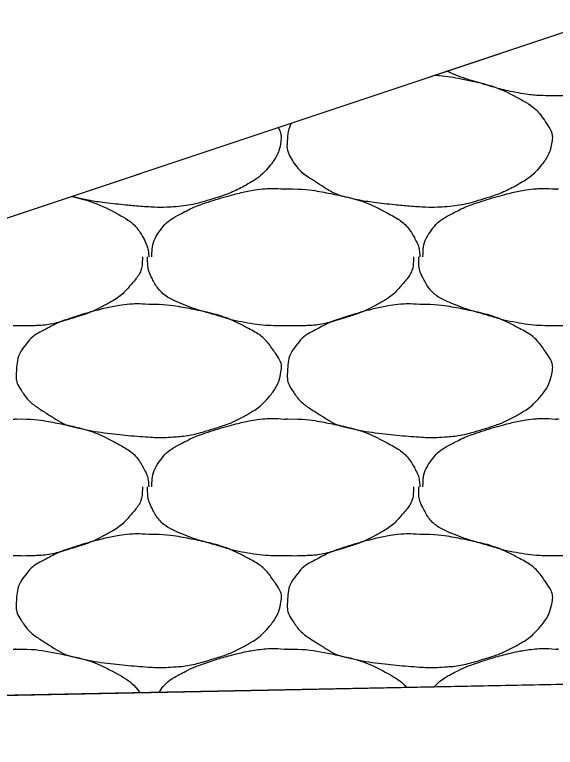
# Model space of a CAD drawing. Extents: x 1373719 to 1374161, y 379835 to 380167.
# Drawn here: x 1373941.305 to 1373942.224, y 379973.749 to 379974.993 of the extents above; entities that cross this region are included whole.
import ezdxf

# ---------------------------------------------------------------- set-up
doc = ezdxf.new("R2010")
doc.units = 0
doc.layers.add('Aggregate Base Course', color=7, linetype='Continuous')
doc.layers.add('SIGNATURE', color=7, linetype='Continuous')

msp = doc.modelspace()

# ---------------------------------------------------------------- linework, layer by layer
for p, q in [((1373933.8548, 379972.1686), (1373945.8548, 379976.1686)), ((1373965.3548, 379974.3183), (1373938.7049, 379973.7853))]:
    msp.add_line(p, q)
at = {"layer": 'Aggregate Base Course'}
for points, degree in [([(1373942.4436, 379974.9724), (1373942.4437, 379974.9706), (1373942.4437, 379974.9688), (1373942.4436, 379974.967), (1373942.4429, 379974.9487), (1373942.4314, 379974.9329), (1373942.4184, 379974.9184), (1373942.4102, 379974.9092), (1373942.4016, 379974.9026), (1373942.3914, 379974.8968), (1373942.3733, 379974.8865), (1373942.3554, 379974.8778), (1373942.3356, 379974.8716), (1373942.3101, 379974.8635), (1373942.2846, 379974.8564), (1373942.2582, 379974.8554), (1373942.2468, 379974.8549), (1373942.2354, 379974.8549), (1373942.224, 379974.8554)], 3), ([(1373942.224, 379974.8554), (1373942.2216, 379974.8554), (1373942.2192, 379974.8554), (1373942.1969, 379974.8554), (1373942.1771, 379974.8572), (1373942.1364, 379974.8645), (1373942.1163, 379974.871), (1373942.0782, 379974.8819), (1373942.0611, 379974.8876), (1373942.0426, 379974.8956), (1373942.0412, 379974.8962), (1373942.0398, 379974.8969)], 3), ([(1373942.0202, 379974.8904), (1373942.0377, 379974.8889), (1373942.0553, 379974.8859), (1373942.105, 379974.8758), (1373942.1347, 379974.866), (1373942.1845, 379974.8393), (1373942.1982, 379974.8248), (1373942.2171, 379974.7964), (1373942.2202, 379974.7866), (1373942.2156, 379974.7611), (1373942.2068, 379974.7443), (1373942.185, 379974.72), (1373942.1766, 379974.7136), (1373942.1483, 379974.6975), (1373942.1304, 379974.6888), (1373942.0851, 379974.6745), (1373942.0595, 379974.668), (1373942.02, 379974.6655), (1373942.0068, 379974.6655), (1373941.9738, 379974.6677), (1373941.954, 379974.6696), (1373941.9124, 379974.6742), (1373941.8909, 379974.6776), (1373941.8518, 379974.6867), (1373941.8366, 379974.6961), (1373941.8029, 379974.7172), (1373941.7884, 379974.7281), (1373941.7693, 379974.7573), (1373941.768, 379974.7679), (1373941.7692, 379974.7883), (1373941.7709, 379974.7987), (1373941.7756, 379974.8088)], 3), ([(1373941.7529, 379974.8013), (1373941.7571, 379974.7937), (1373941.7591, 379974.7854), (1373941.7548, 379974.7611), (1373941.746, 379974.7443), (1373941.7242, 379974.72), (1373941.7158, 379974.7136), (1373941.6875, 379974.6975), (1373941.6696, 379974.6888), (1373941.6243, 379974.6745), (1373941.5987, 379974.668), (1373941.5592, 379974.6655), (1373941.546, 379974.6655), (1373941.513, 379974.6677), (1373941.4932, 379974.6696), (1373941.4516, 379974.6742), (1373941.4301, 379974.6776), (1373941.4064, 379974.6831), (1373941.4042, 379974.6837), (1373941.4021, 379974.6843)], 3), ([(1373941.5382, 379974.5818), (1373941.5382, 379974.5824), (1373941.5382, 379974.583), (1373941.5382, 379974.5836), (1373941.5385, 379974.5987), (1373941.5428, 379974.6133), (1373941.5526, 379974.6268), (1373941.5625, 379974.6404), (1373941.5748, 379974.6484), (1373941.5886, 379974.6556), (1373941.6004, 379974.6617), (1373941.6121, 379974.6675), (1373941.6246, 379974.6718), (1373941.6425, 379974.6778), (1373941.6603, 379974.6832), (1373941.6786, 379974.688), (1373941.6899, 379974.6909), (1373941.7012, 379974.6934), (1373941.7128, 379974.6952), (1373941.7295, 379974.6978), (1373941.7465, 379974.6984), (1373941.7632, 379974.697)], 3), ([(1373941.7632, 379974.697), (1373941.765, 379974.6969), (1373941.7668, 379974.6971), (1373941.7686, 379974.697)], 2), ([(1373941.7686, 379974.697), (1373941.795, 379974.6973), (1373941.8214, 379974.6934), (1373941.8478, 379974.688), (1373941.88, 379974.6814), (1373941.9097, 379974.6716), (1373941.9396, 379974.6556), (1373941.9595, 379974.6449), (1373941.9754, 379974.631), (1373941.9864, 379974.6106), (1373941.9911, 379974.6018), (1373941.9929, 379974.5929), (1373941.9936, 379974.5836), (1373941.9937, 379974.583), (1373941.9937, 379974.5824), (1373941.9936, 379974.5818)], 3), ([(1373941.999, 379974.5818), (1373941.999, 379974.5824), (1373941.999, 379974.583), (1373941.999, 379974.5836), (1373941.9993, 379974.5987), (1373942.0036, 379974.6133), (1373942.0134, 379974.6268), (1373942.0233, 379974.6404), (1373942.0356, 379974.6484), (1373942.0494, 379974.6556), (1373942.0612, 379974.6617), (1373942.0729, 379974.6675), (1373942.0854, 379974.6718), (1373942.1033, 379974.6778), (1373942.1211, 379974.6832), (1373942.1394, 379974.688), (1373942.1507, 379974.6909), (1373942.162, 379974.6934), (1373942.1736, 379974.6952), (1373942.1903, 379974.6978), (1373942.2073, 379974.6984), (1373942.224, 379974.697)], 3), ([(1373942.224, 379974.697), (1373942.2258, 379974.6969), (1373942.2276, 379974.6971), (1373942.2294, 379974.697)], 2), ([(1373941.4025, 379974.6845), (1373941.4289, 379974.678), (1373941.4538, 379974.669), (1373941.4987, 379974.6449), (1373941.5146, 379974.631), (1373941.5303, 379974.6018), (1373941.5321, 379974.5929), (1373941.5329, 379974.583), (1373941.5329, 379974.5824), (1373941.5328, 379974.5818)], 3), ([(1373941.522, 379974.5818), (1373941.5221, 379974.58), (1373941.5221, 379974.5782), (1373941.522, 379974.5764), (1373941.5213, 379974.5581), (1373941.5098, 379974.5423), (1373941.4968, 379974.5278), (1373941.4886, 379974.5186), (1373941.48, 379974.512), (1373941.4698, 379974.5062), (1373941.4517, 379974.4959), (1373941.4338, 379974.4872), (1373941.414, 379974.481), (1373941.3885, 379974.4729), (1373941.363, 379974.4658), (1373941.3366, 379974.4648), (1373941.3252, 379974.4643), (1373941.3138, 379974.4643), (1373941.3024, 379974.4648)], 3), ([(1373941.7632, 379974.4648), (1373941.7608, 379974.4648), (1373941.7584, 379974.4648), (1373941.756, 379974.4648), (1373941.7361, 379974.4648), (1373941.7163, 379974.4666), (1373941.6966, 379974.4702), (1373941.6756, 379974.4739), (1373941.6555, 379974.4804), (1373941.6351, 379974.4862), (1373941.6174, 379974.4913), (1373941.6003, 379974.497), (1373941.5832, 379974.5044), (1373941.5642, 379974.5126), (1373941.5483, 379974.5264), (1373941.5382, 379974.5458), (1373941.533, 379974.5558), (1373941.531, 379974.5659), (1373941.531, 379974.5764), (1373941.531, 379974.5782), (1373941.531, 379974.58), (1373941.531, 379974.5818)], 3), ([(1373941.9828, 379974.5818), (1373941.9829, 379974.58), (1373941.9829, 379974.5782), (1373941.9828, 379974.5764), (1373941.9821, 379974.5581), (1373941.9706, 379974.5423), (1373941.9576, 379974.5278), (1373941.9494, 379974.5186), (1373941.9408, 379974.512), (1373941.9306, 379974.5062), (1373941.9125, 379974.4959), (1373941.8946, 379974.4872), (1373941.8748, 379974.481), (1373941.8493, 379974.4729), (1373941.8238, 379974.4658), (1373941.7974, 379974.4648), (1373941.786, 379974.4643), (1373941.7746, 379974.4643), (1373941.7632, 379974.4648)], 3), ([(1373942.224, 379974.4648), (1373942.2216, 379974.4648), (1373942.2192, 379974.4648), (1373942.2168, 379974.4648), (1373942.1969, 379974.4648), (1373942.1771, 379974.4666), (1373942.1574, 379974.4702), (1373942.1364, 379974.4739), (1373942.1163, 379974.4804), (1373942.0959, 379974.4862), (1373942.0782, 379974.4913), (1373942.0611, 379974.497), (1373942.044, 379974.5044), (1373942.025, 379974.5126), (1373942.0091, 379974.5264), (1373941.999, 379974.5458), (1373941.9938, 379974.5558), (1373941.9918, 379974.5659), (1373941.9918, 379974.5764), (1373941.9918, 379974.5782), (1373941.9918, 379974.58), (1373941.9918, 379974.5818)], 3), ([(1373942.4436, 379974.5818), (1373942.4437, 379974.58), (1373942.4437, 379974.5782), (1373942.4436, 379974.5764), (1373942.4429, 379974.5581), (1373942.4314, 379974.5423), (1373942.4184, 379974.5278), (1373942.4102, 379974.5186), (1373942.4016, 379974.512), (1373942.3914, 379974.5062), (1373942.3733, 379974.4959), (1373942.3554, 379974.4872), (1373942.3356, 379974.481), (1373942.3101, 379974.4729), (1373942.2846, 379974.4658), (1373942.2582, 379974.4648), (1373942.2468, 379974.4643), (1373942.2354, 379974.4643), (1373942.224, 379974.4648)], 3), ([(1373941.5328, 379974.5008), (1373941.5592, 379974.5011), (1373941.5856, 379974.4972), (1373941.612, 379974.4918), (1373941.6442, 379974.4852), (1373941.6739, 379974.4754), (1373941.7038, 379974.4594), (1373941.7237, 379974.4487), (1373941.7374, 379974.4342), (1373941.7506, 379974.4144), (1373941.7563, 379974.4058), (1373941.7594, 379974.396), (1373941.7578, 379974.3874), (1373941.7548, 379974.3705), (1373941.746, 379974.3537), (1373941.7326, 379974.3388), (1373941.7242, 379974.3294), (1373941.7158, 379974.323), (1373941.7056, 379974.3172), (1373941.6875, 379974.3069), (1373941.6696, 379974.2982), (1373941.6498, 379974.292), (1373941.6243, 379974.2839), (1373941.5987, 379974.2774), (1373941.5724, 379974.2758), (1373941.5592, 379974.2749), (1373941.546, 379974.2749), (1373941.5328, 379974.2758), (1373941.513, 379974.2771), (1373941.4932, 379974.279), (1373941.4734, 379974.2812), (1373941.4516, 379974.2836), (1373941.4301, 379974.287), (1373941.4086, 379974.292), (1373941.391, 379974.2961), (1373941.3758, 379974.3055), (1373941.36, 379974.3154), (1373941.3421, 379974.3266), (1373941.3276, 379974.3375), (1373941.315, 379974.3568), (1373941.3085, 379974.3667), (1373941.3072, 379974.3773), (1373941.3078, 379974.3874), (1373941.3086, 379974.402), (1373941.3117, 379974.4167), (1373941.3222, 379974.4306), (1373941.3328, 379974.4446), (1373941.3444, 379974.4522), (1373941.3582, 379974.4594), (1373941.37, 379974.4655), (1373941.3817, 379974.4713), (1373941.3942, 379974.4756), (1373941.4121, 379974.4816), (1373941.4299, 379974.487), (1373941.4482, 379974.4918), (1373941.4595, 379974.4947), (1373941.4708, 379974.4972), (1373941.4824, 379974.499), (1373941.4991, 379974.5016), (1373941.5161, 379974.5022), (1373941.5328, 379974.5008)], 3), ([(1373941.9936, 379974.5008), (1373942.02, 379974.5011), (1373942.0464, 379974.4972), (1373942.0728, 379974.4918), (1373942.105, 379974.4852), (1373942.1347, 379974.4754), (1373942.1646, 379974.4594), (1373942.1845, 379974.4487), (1373942.1982, 379974.4342), (1373942.2114, 379974.4144), (1373942.2171, 379974.4058), (1373942.2202, 379974.396), (1373942.2186, 379974.3874), (1373942.2156, 379974.3705), (1373942.2068, 379974.3537), (1373942.1934, 379974.3388), (1373942.185, 379974.3294), (1373942.1766, 379974.323), (1373942.1664, 379974.3172), (1373942.1483, 379974.3069), (1373942.1304, 379974.2982), (1373942.1106, 379974.292), (1373942.0851, 379974.2839), (1373942.0595, 379974.2774), (1373942.0332, 379974.2758), (1373942.02, 379974.2749), (1373942.0068, 379974.2749), (1373941.9936, 379974.2758), (1373941.9738, 379974.2771), (1373941.954, 379974.279), (1373941.9342, 379974.2812), (1373941.9124, 379974.2836), (1373941.8909, 379974.287), (1373941.8694, 379974.292), (1373941.8518, 379974.2961), (1373941.8366, 379974.3055), (1373941.8208, 379974.3154), (1373941.8029, 379974.3266), (1373941.7884, 379974.3375), (1373941.7758, 379974.3568), (1373941.7693, 379974.3667), (1373941.768, 379974.3773), (1373941.7686, 379974.3874), (1373941.7694, 379974.402), (1373941.7725, 379974.4167), (1373941.783, 379974.4306), (1373941.7936, 379974.4446), (1373941.8052, 379974.4522), (1373941.819, 379974.4594), (1373941.8308, 379974.4655), (1373941.8425, 379974.4713), (1373941.855, 379974.4756), (1373941.8729, 379974.4816), (1373941.8907, 379974.487), (1373941.909, 379974.4918), (1373941.9203, 379974.4947), (1373941.9316, 379974.4972), (1373941.9432, 379974.499), (1373941.9599, 379974.5016), (1373941.9769, 379974.5022), (1373941.9936, 379974.5008)], 3), ([(1373941.3024, 379974.3064), (1373941.3042, 379974.3063), (1373941.306, 379974.3065), (1373941.3078, 379974.3064)], 2), ([(1373941.3078, 379974.3064), (1373941.3342, 379974.3067), (1373941.3606, 379974.3028), (1373941.387, 379974.2974), (1373941.4192, 379974.2908), (1373941.4489, 379974.281), (1373941.4788, 379974.265), (1373941.4987, 379974.2543), (1373941.5146, 379974.2404), (1373941.5256, 379974.22), (1373941.5303, 379974.2112), (1373941.5321, 379974.2023), (1373941.5328, 379974.193), (1373941.5329, 379974.1924), (1373941.5329, 379974.1918), (1373941.5328, 379974.1912)], 3), ([(1373941.5382, 379974.1912), (1373941.5382, 379974.1918), (1373941.5382, 379974.1924), (1373941.5382, 379974.193), (1373941.5385, 379974.2081), (1373941.5428, 379974.2227), (1373941.5526, 379974.2362), (1373941.5625, 379974.2498), (1373941.5748, 379974.2578), (1373941.5886, 379974.265), (1373941.6004, 379974.2711), (1373941.6121, 379974.2769), (1373941.6246, 379974.2812), (1373941.6425, 379974.2872), (1373941.6603, 379974.2926), (1373941.6786, 379974.2974), (1373941.6899, 379974.3003), (1373941.7012, 379974.3028), (1373941.7128, 379974.3046), (1373941.7295, 379974.3072), (1373941.7465, 379974.3078), (1373941.7632, 379974.3064)], 3), ([(1373941.7632, 379974.3064), (1373941.765, 379974.3063), (1373941.7668, 379974.3065), (1373941.7686, 379974.3064)], 2), ([(1373941.7686, 379974.3064), (1373941.795, 379974.3067), (1373941.8214, 379974.3028), (1373941.8478, 379974.2974), (1373941.88, 379974.2908), (1373941.9097, 379974.281), (1373941.9396, 379974.265), (1373941.9595, 379974.2543), (1373941.9754, 379974.2404), (1373941.9864, 379974.22), (1373941.9911, 379974.2112), (1373941.9929, 379974.2023), (1373941.9936, 379974.193), (1373941.9937, 379974.1924), (1373941.9937, 379974.1918), (1373941.9936, 379974.1912)], 3), ([(1373941.999, 379974.1912), (1373941.999, 379974.1918), (1373941.999, 379974.1924), (1373941.999, 379974.193), (1373941.9993, 379974.2081), (1373942.0036, 379974.2227), (1373942.0134, 379974.2362), (1373942.0233, 379974.2498), (1373942.0356, 379974.2578), (1373942.0494, 379974.265), (1373942.0612, 379974.2711), (1373942.0729, 379974.2769), (1373942.0854, 379974.2812), (1373942.1033, 379974.2872), (1373942.1211, 379974.2926), (1373942.1394, 379974.2974), (1373942.1507, 379974.3003), (1373942.162, 379974.3028), (1373942.1736, 379974.3046), (1373942.1903, 379974.3072), (1373942.2073, 379974.3078), (1373942.224, 379974.3064)], 3), ([(1373942.224, 379974.3064), (1373942.2258, 379974.3063), (1373942.2276, 379974.3065), (1373942.2294, 379974.3064)], 2), ([(1373941.522, 379974.1912), (1373941.5221, 379974.1894), (1373941.5221, 379974.1876), (1373941.522, 379974.1858), (1373941.5213, 379974.1675), (1373941.5098, 379974.1517), (1373941.4968, 379974.1372), (1373941.4886, 379974.128), (1373941.48, 379974.1214), (1373941.4698, 379974.1156), (1373941.4517, 379974.1053), (1373941.4338, 379974.0966), (1373941.414, 379974.0904), (1373941.3885, 379974.0823), (1373941.363, 379974.0752), (1373941.3366, 379974.0742), (1373941.3252, 379974.0737), (1373941.3138, 379974.0737), (1373941.3024, 379974.0742)], 3), ([(1373941.7632, 379974.0742), (1373941.7608, 379974.0742), (1373941.7584, 379974.0742), (1373941.756, 379974.0742), (1373941.7361, 379974.0742), (1373941.7163, 379974.076), (1373941.6966, 379974.0796), (1373941.6756, 379974.0833), (1373941.6555, 379974.0898), (1373941.6351, 379974.0956), (1373941.6174, 379974.1007), (1373941.6003, 379974.1064), (1373941.5832, 379974.1138), (1373941.5642, 379974.122), (1373941.5483, 379974.1358), (1373941.5382, 379974.1552), (1373941.533, 379974.1652), (1373941.531, 379974.1753), (1373941.531, 379974.1858), (1373941.531, 379974.1876), (1373941.531, 379974.1894), (1373941.531, 379974.1912)], 3), ([(1373941.9828, 379974.1912), (1373941.9829, 379974.1894), (1373941.9829, 379974.1876), (1373941.9828, 379974.1858), (1373941.9821, 379974.1675), (1373941.9706, 379974.1517), (1373941.9576, 379974.1372), (1373941.9494, 379974.128), (1373941.9408, 379974.1214), (1373941.9306, 379974.1156), (1373941.9125, 379974.1053), (1373941.8946, 379974.0966), (1373941.8748, 379974.0904), (1373941.8493, 379974.0823), (1373941.8238, 379974.0752), (1373941.7974, 379974.0742), (1373941.786, 379974.0737), (1373941.7746, 379974.0737), (1373941.7632, 379974.0742)], 3), ([(1373942.224, 379974.0742), (1373942.2216, 379974.0742), (1373942.2192, 379974.0742), (1373942.2168, 379974.0742), (1373942.1969, 379974.0742), (1373942.1771, 379974.076), (1373942.1574, 379974.0796), (1373942.1364, 379974.0833), (1373942.1163, 379974.0898), (1373942.0959, 379974.0956), (1373942.0782, 379974.1007), (1373942.0611, 379974.1064), (1373942.044, 379974.1138), (1373942.025, 379974.122), (1373942.0091, 379974.1358), (1373941.999, 379974.1552), (1373941.9938, 379974.1652), (1373941.9918, 379974.1753), (1373941.9918, 379974.1858), (1373941.9918, 379974.1876), (1373941.9918, 379974.1894), (1373941.9918, 379974.1912)], 3), ([(1373942.4436, 379974.1912), (1373942.4437, 379974.1894), (1373942.4437, 379974.1876), (1373942.4436, 379974.1858), (1373942.4429, 379974.1675), (1373942.4314, 379974.1517), (1373942.4184, 379974.1372), (1373942.4102, 379974.128), (1373942.4016, 379974.1214), (1373942.3914, 379974.1156), (1373942.3733, 379974.1053), (1373942.3554, 379974.0966), (1373942.3356, 379974.0904), (1373942.3101, 379974.0823), (1373942.2846, 379974.0752), (1373942.2582, 379974.0742), (1373942.2468, 379974.0737), (1373942.2354, 379974.0737), (1373942.224, 379974.0742)], 3), ([(1373941.5328, 379974.1102), (1373941.5592, 379974.1105), (1373941.5856, 379974.1066), (1373941.612, 379974.1012), (1373941.6442, 379974.0946), (1373941.6739, 379974.0848), (1373941.7038, 379974.0688), (1373941.7237, 379974.0581), (1373941.7374, 379974.0436), (1373941.7506, 379974.0238), (1373941.7563, 379974.0152), (1373941.7594, 379974.0054), (1373941.7578, 379973.9968), (1373941.7548, 379973.9799), (1373941.746, 379973.9631), (1373941.7326, 379973.9482), (1373941.7242, 379973.9388), (1373941.7158, 379973.9324), (1373941.7056, 379973.9266), (1373941.6875, 379973.9163), (1373941.6696, 379973.9076), (1373941.6498, 379973.9014), (1373941.6243, 379973.8933), (1373941.5987, 379973.8868), (1373941.5724, 379973.8852), (1373941.5592, 379973.8843), (1373941.546, 379973.8843), (1373941.5328, 379973.8852), (1373941.513, 379973.8865), (1373941.4932, 379973.8884), (1373941.4734, 379973.8906), (1373941.4516, 379973.893), (1373941.4301, 379973.8964), (1373941.4086, 379973.9014), (1373941.391, 379973.9055), (1373941.3758, 379973.9149), (1373941.36, 379973.9248), (1373941.3421, 379973.936), (1373941.3276, 379973.9469), (1373941.315, 379973.9662), (1373941.3085, 379973.9761), (1373941.3072, 379973.9867), (1373941.3078, 379973.9968), (1373941.3086, 379974.0114), (1373941.3117, 379974.0261), (1373941.3222, 379974.04), (1373941.3328, 379974.054), (1373941.3444, 379974.0616), (1373941.3582, 379974.0688), (1373941.37, 379974.0749), (1373941.3817, 379974.0807), (1373941.3942, 379974.085), (1373941.4121, 379974.091), (1373941.4299, 379974.0964), (1373941.4482, 379974.1012), (1373941.4595, 379974.1041), (1373941.4708, 379974.1066), (1373941.4824, 379974.1084), (1373941.4991, 379974.111), (1373941.5161, 379974.1116), (1373941.5328, 379974.1102)], 3), ([(1373941.9936, 379974.1102), (1373942.02, 379974.1105), (1373942.0464, 379974.1066), (1373942.0728, 379974.1012), (1373942.105, 379974.0946), (1373942.1347, 379974.0848), (1373942.1646, 379974.0688), (1373942.1845, 379974.0581), (1373942.1982, 379974.0436), (1373942.2114, 379974.0238), (1373942.2171, 379974.0152), (1373942.2202, 379974.0054), (1373942.2186, 379973.9968), (1373942.2156, 379973.9799), (1373942.2068, 379973.9631), (1373942.1934, 379973.9482), (1373942.185, 379973.9388), (1373942.1766, 379973.9324), (1373942.1664, 379973.9266), (1373942.1483, 379973.9163), (1373942.1304, 379973.9076), (1373942.1106, 379973.9014), (1373942.0851, 379973.8933), (1373942.0595, 379973.8868), (1373942.0332, 379973.8852), (1373942.02, 379973.8843), (1373942.0068, 379973.8843), (1373941.9936, 379973.8852), (1373941.9738, 379973.8865), (1373941.954, 379973.8884), (1373941.9342, 379973.8906), (1373941.9124, 379973.893), (1373941.8909, 379973.8964), (1373941.8694, 379973.9014), (1373941.8518, 379973.9055), (1373941.8366, 379973.9149), (1373941.8208, 379973.9248), (1373941.8029, 379973.936), (1373941.7884, 379973.9469), (1373941.7758, 379973.9662), (1373941.7693, 379973.9761), (1373941.768, 379973.9867), (1373941.7686, 379973.9968), (1373941.7694, 379974.0114), (1373941.7725, 379974.0261), (1373941.783, 379974.04), (1373941.7936, 379974.054), (1373941.8052, 379974.0616), (1373941.819, 379974.0688), (1373941.8308, 379974.0749), (1373941.8425, 379974.0807), (1373941.855, 379974.085), (1373941.8729, 379974.091), (1373941.8907, 379974.0964), (1373941.909, 379974.1012), (1373941.9203, 379974.1041), (1373941.9316, 379974.1066), (1373941.9432, 379974.1084), (1373941.9599, 379974.111), (1373941.9769, 379974.1116), (1373941.9936, 379974.1102)], 3), ([(1373941.3024, 379973.9158), (1373941.3042, 379973.9157), (1373941.306, 379973.9159), (1373941.3078, 379973.9158)], 2), ([(1373941.3078, 379973.9158), (1373941.3342, 379973.9161), (1373941.3606, 379973.9122), (1373941.4192, 379973.9002), (1373941.4489, 379973.8904), (1373941.4945, 379973.866), (1373941.5077, 379973.8556), (1373941.5179, 379973.8416)], 3), ([(1373941.5503, 379973.8422), (1373941.551, 379973.8433), (1373941.5518, 379973.8445), (1373941.5625, 379973.8592), (1373941.5748, 379973.8672), (1373941.6004, 379973.8805), (1373941.6121, 379973.8863), (1373941.6425, 379973.8966), (1373941.6603, 379973.902), (1373941.6899, 379973.9097), (1373941.7012, 379973.9122), (1373941.7295, 379973.9166), (1373941.7465, 379973.9172), (1373941.7632, 379973.9158)], 3), ([(1373941.7632, 379973.9158), (1373941.765, 379973.9157), (1373941.7668, 379973.9159), (1373941.7686, 379973.9158)], 2), ([(1373941.7686, 379973.9158), (1373941.795, 379973.9161), (1373941.8214, 379973.9122), (1373941.88, 379973.9002), (1373941.9097, 379973.8904), (1373941.9517, 379973.8679), (1373941.9623, 379973.8602), (1373941.9712, 379973.8506)], 3), ([(1373942.0182, 379973.8516), (1373942.0272, 379973.8617), (1373942.0377, 379973.8683), (1373942.0612, 379973.8805), (1373942.0729, 379973.8863), (1373942.1033, 379973.8966), (1373942.1211, 379973.902), (1373942.1507, 379973.9097), (1373942.162, 379973.9122), (1373942.1903, 379973.9166), (1373942.2073, 379973.9172), (1373942.224, 379973.9158)], 3), ([(1373942.224, 379973.9158), (1373942.2258, 379973.9157), (1373942.2276, 379973.9159), (1373942.2294, 379973.9158)], 2)]:
    msp.add_open_spline(points, degree=degree, dxfattribs=at)
at = {"layer": 'SIGNATURE'}
msp.add_lwpolyline([(1373946.7549, 379975.8345), (1373945.8549, 379975.7985), (1373946.2404, 379976.184), (1373945.8549, 379976.1686), (1373943.6901, 379975.447), (1373938.7049, 379973.7853), (1373947.5954, 379973.9631), (1373946.7549, 379975.8345)], dxfattribs=at)

doc.saveas('drawing.dxf')
